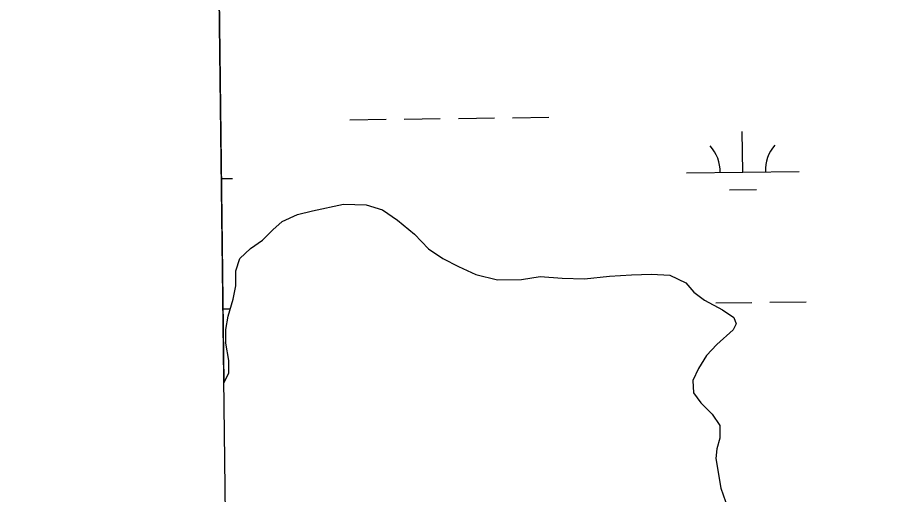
# Model space of a CAD drawing. Extents: x 3715084 to 3753216, y 488173 to 513963.
# Drawn here: x 3719131 to 3719897, y 496515 to 496938 of the extents above; entities that cross this region are included whole.
import ezdxf

# ---------------------------------------------------------------- set-up
doc = ezdxf.new("R2010")
doc.units = 0
for name, color, linetype in [('V-GRID-FRAM', 7, 'Continuous'), ('V-TOPO-SHOR', 7, 'Continuous'), ('V-WETL-SWMP', 7, 'Continuous')]:
    doc.layers.add(name, color=color, linetype=linetype)

msp = doc.modelspace()

# ---------------------------------------------------------------- linework, layer by layer
at = {"layer": 'V-GRID-FRAM'}
msp.add_lwpolyline([(3719350.33, 493590.7), (3719130.83, 511772.14), (3750813.27, 512168.46), (3751048.64, 493987.22), (3719350.33, 493590.7)], dxfattribs=at)
at = {"layer": 'V-TOPO-SHOR'}
msp.add_lwpolyline([(3719313.83, 496614.26), (3719318.22, 496622.73), (3719318.16, 496634.08), (3719315.49, 496649.54), (3719315.43, 496661.41), (3719317.43, 496673.29), (3719321.99, 496688.28), (3719324.5, 496700.16), (3719324.43, 496713.57), (3719327.98, 496724.43), (3719337.22, 496733.25), (3719348.02, 496740.53), (3719357.25, 496749.87), (3719365.47, 496757.14), (3719378.85, 496763.4), (3719392.25, 496766.57), (3719419.56, 496772.4), (3719439.69, 496771.99), (3719454.16, 496767.43), (3719467.62, 496758.22), (3719482.65, 496745.92), (3719495.11, 496733.09), (3719507.54, 496724.38), (3719521.51, 496717.23), (3719537.02, 496710.1), (3719556.14, 496705.56), (3719577.29, 496705.67), (3719593.79, 496708.35), (3719613.41, 496706.9), (3719633.01, 496706.49), (3719655.19, 496708.68), (3719674.79, 496709.82), (3719692.33, 496710.43), (3719708.84, 496709.49), (3719722.81, 496702.86), (3719730.08, 496694.65), (3719739.41, 496687.47), (3719755.45, 496678.79), (3719765.29, 496672.14), (3719767.38, 496666.47), (3719764.83, 496661.3), (3719750.46, 496648.32), (3719741.22, 496638.47), (3719734.06, 496627.08), (3719728.96, 496616.21), (3719729.54, 496605.38), (3719736.29, 496596.65), (3719746.15, 496586.38), (3719752.91, 496576.62), (3719752.98, 496565.27), (3719750.45, 496555.97), (3719749.46, 496547.19), (3719753.74, 496520.9), (3719760.02, 496503.39)], dxfattribs=at)
at = {"layer": 'V-WETL-SWMP'}
for p, q in [((3719302.35, 497564.39), (3719313.83, 496614.26)), ((3719425.42, 496847.29), (3719457.42, 496847.69)), ((3719473.42, 496847.89), (3719505.41, 496848.29)), ((3719521.41, 496848.49), (3719553.41, 496848.89)), ((3719569.41, 496849.09), (3719601.41, 496849.49)), ((3719773.34, 496800.89), (3719772.89, 496836.89)), ((3719723.35, 496800.27), (3719823.34, 496801.52)), ((3719311.64, 496795.12), (3719321.47, 496795.24)), ((3719761.54, 496785.31), (3719785.53, 496785.61)), ((3719392.25, 496766.57), (3719419.56, 496772.4)), ((3719419.56, 496772.4), (3719439.68, 496771.99)), ((3719439.68, 496771.99), (3719454.16, 496767.43)), ((3719365.47, 496757.14), (3719378.85, 496763.4)), ((3719378.85, 496763.4), (3719392.25, 496766.57)), ((3719454.16, 496767.43), (3719467.62, 496758.22)), ((3719357.25, 496749.87), (3719365.47, 496757.14)), ((3719467.62, 496758.22), (3719482.65, 496745.91)), ((3719348.02, 496740.53), (3719357.25, 496749.87)), ((3719482.65, 496745.91), (3719495.11, 496733.08)), ((3719337.22, 496733.25), (3719348.02, 496740.53)), ((3719327.98, 496724.43), (3719337.22, 496733.25)), ((3719495.11, 496733.08), (3719507.54, 496724.38)), ((3719324.43, 496713.57), (3719327.98, 496724.43)), ((3719507.54, 496724.38), (3719521.51, 496717.23)), ((3719521.51, 496717.23), (3719537.02, 496710.1)), ((3719324.5, 496700.16), (3719324.43, 496713.57)), ((3719537.02, 496710.1), (3719556.14, 496705.56)), ((3719577.29, 496705.67), (3719593.79, 496708.34)), ((3719593.79, 496708.34), (3719613.4, 496706.9)), ((3719633.01, 496706.5), (3719655.19, 496708.68)), ((3719655.19, 496708.68), (3719674.79, 496709.82)), ((3719674.79, 496709.82), (3719692.33, 496710.43)), ((3719692.33, 496710.43), (3719708.84, 496709.49)), ((3719708.84, 496709.49), (3719722.81, 496702.86)), ((3719321.99, 496688.28), (3719324.5, 496700.16)), ((3719556.14, 496705.56), (3719577.29, 496705.67)), ((3719613.4, 496706.9), (3719633.01, 496706.5)), ((3719722.81, 496702.86), (3719730.08, 496694.65)), ((3719730.08, 496694.65), (3719739.4, 496687.47)), ((3719317.43, 496673.29), (3719321.99, 496688.28)), ((3719739.4, 496687.47), (3719755.45, 496678.79)), ((3719749.38, 496685.15), (3719781.38, 496685.55)), ((3719797.37, 496685.75), (3719829.37, 496686.15)), ((3719313.04, 496679.7), (3719319.4, 496679.78)), ((3719755.45, 496678.79), (3719765.29, 496672.14)), ((3719315.43, 496661.41), (3719317.43, 496673.29)), ((3719765.29, 496672.14), (3719767.38, 496666.47)), ((3719767.38, 496666.47), (3719764.83, 496661.3)), ((3719315.49, 496649.54), (3719315.43, 496661.41)), ((3719764.83, 496661.3), (3719750.45, 496648.32)), ((3719318.16, 496634.08), (3719315.49, 496649.54)), ((3719750.45, 496648.32), (3719741.22, 496638.47)), ((3719318.22, 496622.73), (3719318.16, 496634.08)), ((3719741.22, 496638.47), (3719734.06, 496627.08)), ((3719734.06, 496627.08), (3719728.96, 496616.21)), ((3719313.83, 496614.26), (3719318.22, 496622.73)), ((3719728.96, 496616.21), (3719729.54, 496605.38)), ((3719729.54, 496605.38), (3719736.29, 496596.65)), ((3719736.29, 496596.65), (3719746.15, 496586.38)), ((3719746.15, 496586.38), (3719752.91, 496576.62)), ((3719752.91, 496576.62), (3719752.97, 496565.27)), ((3719752.97, 496565.27), (3719750.45, 496555.96)), ((3719750.45, 496555.96), (3719749.46, 496547.19)), ((3719749.46, 496547.19), (3719753.73, 496520.9)), ((3719753.73, 496520.9), (3719760.02, 496503.39))]:
    msp.add_line(p, q, dxfattribs=at)
for centre, start, end in [((3719718.1, 496800.68), 359.94418, 41.48784), ((3719828.57, 496802.06), 139.94418, 181.48784)]:
    msp.add_arc(centre, 35.25, start, end, dxfattribs=at)

doc.saveas('drawing.dxf')
